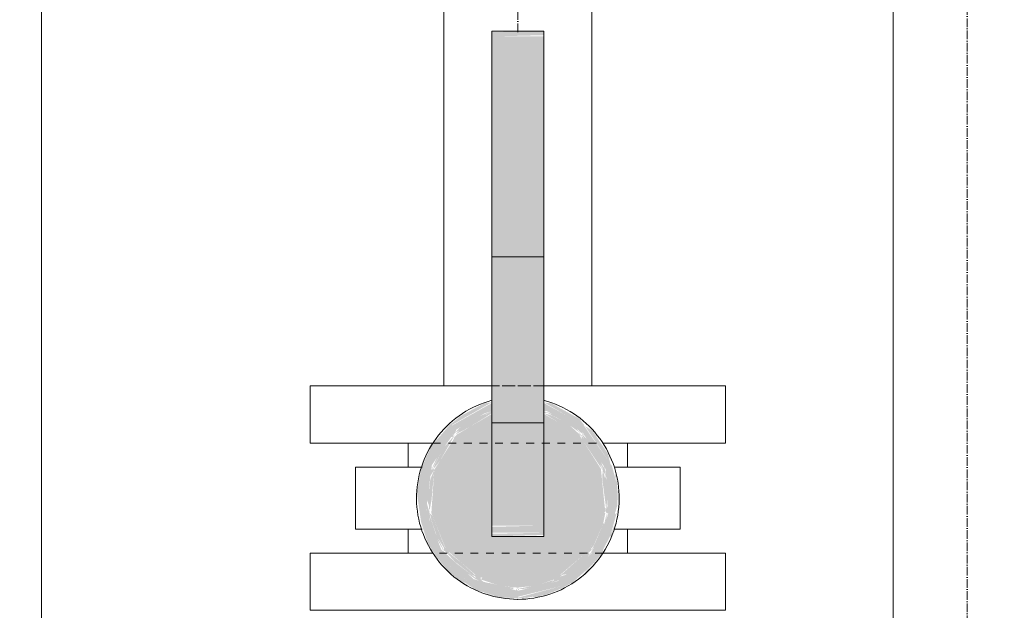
# Model space of a CAD drawing. Header units: millimetres. Extents: x 9824119 to 13672909, y -72394 to 462135.
# Tile 518 of 656: x 10361195 to 10362332, y -4373 to -3689. Entities that reach past the tile are written whole.
import ezdxf

# ---------------------------------------------------------------- set-up
doc = ezdxf.new("R2010")
doc.units = ezdxf.units.MM
doc.linetypes.add('ADSK_Осевая', pattern=[14, 10, -2, 0, -2])
doc.linetypes.add('ADSK_Скрыто', pattern=[6, 3, -3])
for name, color, linetype, lineweight in [('A-DETL-HDLN', 7, 'ADSK_Скрыто', 9), ('P-PIPE', 7, 'Continuous', 18), ('P-PIPE-CNTR', 7, 'ADSK_Осевая', 18)]:
    doc.layers.add(name, color=color, linetype=linetype, lineweight=lineweight)
doc.styles.add('ISOCPEUR', font='isocpeui.ttf')

# ---------------------------------------------------------------- blocks, each defined once
blk = doc.blocks.new('Tecofi_VPI4449-02_Затвор дисковый поворотный с ручкой - Затвор дисковый поворотный с рычагом_VPI 4449-02-V574-Разрез 5')
at = {"layer": 'P-PIPE', "linetype": 'ADSK_Скрыто', "lineweight": 9, "true_color": 0x373737}
for points in [[(-29208.59, 2171.58), (-29188.59, 2172.1), (-29188.59, 2173.58), (-29208.59, 2173.32), (-29208.59, 2172.1)], [(-29188.59, 2086.58), (-29188.59, 2171.58), (-29208.59, 2171.58), (-29208.59, 2086.58)], [(-29188.59, 2060.45), (-29188.59, 2086.58), (-29208.59, 2086.58), (-29208.59, 2060.45)], [(-29199.87, 2022.68), (-29188.59, 2022.68), (-29188.59, 2060.45), (-29208.59, 2060.45), (-29208.59, 2022.68)], [(-29198.59, 1954.86), (-29198.59, 1955.56), (-29216.61, 1960.25), (-29229.76, 1971.81), (-29236.29, 1988.66), (-29234.31, 2006.62), (-29223.77, 2021.9), (-29208.59, 2030.58), (-29211.7, 2030.07), (-29220.35, 2025.4), (-29224.81, 2021.88), (-29232.12, 2013.36), (-29235.88, 2004.79), (-29237.46, 1995.57), (-29235.88, 1984.45), (-29233.34, 1976.29), (-29229.76, 1970.69), (-29224.98, 1965.01), (-29220.32, 1961.48), (-29218.87, 1960.97), (-29214.8, 1958.18), (-29206.1, 1955.62), (-29199.87, 1954.95)], [(-29198.59, 1955.56), (-29198.59, 1957.85), (-29215.56, 1962.32), (-29228.11, 1973.81), (-29233.98, 1988.65), (-29231.7, 2006.37), (-29222.23, 2020.08), (-29208.59, 2027.89), (-29208.59, 2030.26), (-29224.47, 2021.31), (-29234.31, 2006.62), (-29236.29, 1988.66), (-29229.76, 1971.81), (-29216.18, 1959.88), (-29199.87, 1955.88)], [(-29198.59, 1955.56), (-29181.01, 1959.88), (-29167.43, 1971.81), (-29160.89, 1988.66), (-29162.88, 2006.62), (-29173.38, 2021.88), (-29188.59, 2030.26), (-29188.59, 2027.89), (-29173.51, 2018.71), (-29164.83, 2004.86), (-29163.52, 1987.85), (-29170.23, 1972.25), (-29183.14, 1961.62), (-29198.59, 1957.85)], [(-29198.59, 1959.58), (-29198.59, 1978.82), (-29208.59, 1979.38), (-29208.59, 2026.08), (-29222.23, 2018.02), (-29230.78, 2004.54), (-29231.91, 1987.85), (-29226.25, 1973.81), (-29214.16, 1963.36), (-29199.87, 1959.89)], [(-29198.59, 1959.58), (-29183.03, 1963.36), (-29170.93, 1973.81), (-29164.96, 1988.63), (-29166.61, 2004.86), (-29174.95, 2018.02), (-29188.59, 2026.08), (-29188.59, 1978.82), (-29198.59, 1978.82), (-29198.59, 1962.32)], [(-29188.59, 1991.25), (-29188.59, 2022.68), (-29208.59, 2022.68), (-29208.59, 1991.25), (-29199.87, 1991.25)], [(-29188.59, 1983.01), (-29188.59, 1991.25), (-29208.59, 1991.25), (-29208.59, 1983.01), (-29199.87, 1983.01)], [(-29188.59, 1981.01), (-29188.59, 1983.01), (-29208.59, 1982.51), (-29208.59, 1981.01), (-29199.87, 1981.01)], [(-29188.59, 1980.24), (-29188.59, 1981.01), (-29208.59, 1981.01), (-29208.59, 1980.24), (-29199.87, 1980.24)], [(-29208.59, 1978.82), (-29188.59, 1979.38), (-29188.59, 1980.24), (-29208.59, 1979.82), (-29208.59, 1979.34)]]:
    blk.add_hatch(color=250, dxfattribs=at).paths.add_polyline_path(points)
h = blk.add_hatch(color=250, dxfattribs=at)
h.paths.add_polyline_path([(-29198.59, 1954.56), (-29204.3, 1955.38), (-29209.53, 1956.44), (-29211.78, 1957.36), (-29210.49, 1956.55), (-29205.14, 1955.18), (-29199.87, 1954.67)])
h.paths.add_polyline_path([(-29216.63, 1958.98), (-29222.51, 1963.44), (-29222.26, 1962.86), (-29216.68, 1959.02)])
h.paths.add_polyline_path([(-29237.29, 1988.54), (-29237.26, 1993.54), (-29237.4, 1990.15)])
h.paths.add_polyline_path([(-29237.44, 1995.61), (-29237.01, 1997.64), (-29237.41, 1996.36)])
h.paths.add_polyline_path([(-29235.24, 2006.99), (-29233.06, 2011.25), (-29235.17, 2007.13)])
h.paths.add_polyline_path([(-29232.05, 2013.43), (-29230.78, 2014.95), (-29228.92, 2017.31), (-29231.82, 2013.82)])
h.paths.add_polyline_path([(-29223.75, 2023.3), (-29221.96, 2024.38), (-29223.12, 2023.79)])
h.paths.add_polyline_path([(-29211.7, 2030.07), (-29209.85, 2030.58), (-29211.19, 2030.26)])
h = blk.add_hatch(color=250, dxfattribs=at)
h.paths.add_polyline_path([(-29160.76, 1987.12), (-29160.28, 1987.85), (-29160.67, 1987.85)])
h.paths.add_polyline_path([(-29160.89, 1988.66), (-29160.26, 1990.88), (-29160.37, 2000.24), (-29160.72, 1999.93), (-29162.38, 2006.1), (-29162.88, 2006.62), (-29161.14, 1990.88)])
h.paths.add_polyline_path([(-29198.59, 1954.86), (-29188.27, 1956.12), (-29182.15, 1958.61), (-29177.61, 1961), (-29169.99, 1967.84), (-29165.8, 1972.63), (-29165.76, 1973.66), (-29162.87, 1979.34), (-29160.76, 1987.12), (-29161.21, 1987.85), (-29167.43, 1971.81), (-29181.01, 1959.88), (-29198.59, 1955.21)])
h.paths.add_polyline_path([(-29162.88, 2006.62), (-29163.91, 2010.74), (-29169.97, 2019.71), (-29172.71, 2021.32), (-29165.14, 2009.99)])
h.paths.add_polyline_path([(-29172.92, 2021.63), (-29174.95, 2024.19), (-29185.68, 2030.14), (-29188.3, 2030.39), (-29179.55, 2025.28), (-29173.38, 2021.88)])
h = blk.add_hatch(color=250, dxfattribs=at)
h.paths.add_polyline_path([(-29198.59, 1954.86), (-29189.66, 1955.69), (-29190.9, 1955.89), (-29194.78, 1955.11)])
h.paths.add_polyline_path([(-29186.74, 1957.02), (-29182.39, 1958.18), (-29185.67, 1957.33)])
h.paths.add_polyline_path([(-29174.04, 1963.47), (-29170.82, 1966.32), (-29171.46, 1966.41), (-29173.9, 1963.61)])
h.paths.add_polyline_path([(-29162.76, 1978.53), (-29160.89, 1984.65), (-29162.87, 1979.34), (-29163.04, 1978.79)])
h.paths.add_polyline_path([(-29159.9, 1988.54), (-29159.84, 1996.64), (-29160.19, 1996.36), (-29159.99, 1989.35)])
h.paths.add_polyline_path([(-29159.88, 1997.07), (-29160.89, 2003.23), (-29161.15, 2002.13), (-29160.19, 1999.04)])
h.paths.add_polyline_path([(-29161.95, 2006.99), (-29165.66, 2014.24), (-29163.91, 2010.74), (-29162.88, 2008.38)])
h.paths.add_polyline_path([(-29171.88, 2021.87), (-29178.6, 2026.84), (-29174.74, 2024.03), (-29172.92, 2022.56), (-29171.9, 2021.88)])
h.paths.add_polyline_path([(-29183.33, 2029.04), (-29183.33, 2029.32), (-29183.48, 2029.11)])
h = blk.add_hatch(color=250, dxfattribs=at)
h.paths.add_polyline_path([(-29198.59, 1958.57), (-29198.84, 1959.1), (-29199.05, 1958.71)])
h.paths.add_polyline_path([(-29198.59, 1957.85), (-29199.13, 1958.56), (-29199.39, 1958.05)])
h.paths.add_polyline_path([(-29211.41, 1960.97), (-29212.96, 1962.25), (-29212.88, 1963.05), (-29215.03, 1964.11), (-29215.03, 1963.44), (-29214.69, 1962.79), (-29215.03, 1962.43), (-29211.73, 1961.05)])
h.paths.add_polyline_path([(-29226.96, 1973.31), (-29225.41, 1972.19), (-29224.98, 1972.71), (-29226.46, 1974.34), (-29227, 1974.28), (-29226.99, 1973.39)])
h.paths.add_polyline_path([(-29225.83, 1971.27), (-29228.82, 1975.66), (-29226.25, 1971.63), (-29225.94, 1971.36)])
h.paths.add_polyline_path([(-29232.69, 1988.45), (-29232.23, 1988.63), (-29232.63, 1988.63)])
h.paths.add_polyline_path([(-29232.6, 1985.15), (-29232.38, 1986.41), (-29232.58, 1987.85), (-29233.68, 1991.71), (-29233.94, 1988.55), (-29232.65, 1985.28)])
h.paths.add_polyline_path([(-29232.69, 2001.59), (-29231.9, 2002.7), (-29230.77, 2004.55), (-29231.16, 2004.86), (-29231.89, 2004.54), (-29232, 2005.9), (-29232.36, 2004.86), (-29232.67, 2001.74)])
h.paths.add_polyline_path([(-29222.76, 2018.71), (-29222.23, 2020.08), (-29223.67, 2018.71), (-29224.27, 2016.83), (-29224.27, 2017.31), (-29224.27, 2017.62), (-29222.77, 2018.71)])
h.paths.add_polyline_path([(-29223.3, 2016.34), (-29222.15, 2018.07), (-29223.11, 2016.97), (-29223.23, 2016.59)])
h.paths.add_polyline_path([(-29210.86, 2025.68), (-29208.59, 2026.35), (-29208.59, 2027.15), (-29210.24, 2026.08)])
h.paths.add_polyline_path([(-29211.5, 2026.22), (-29208.59, 2027.15), (-29208.59, 2027.89), (-29211.28, 2026.35)])
h = blk.add_hatch(color=250, dxfattribs=at)
h.paths.add_polyline_path([(-29200.39, 1958.53), (-29200.39, 1959.1), (-29203.91, 1959.58), (-29209.2, 1960.78), (-29211.73, 1961.11), (-29206.98, 1959.4), (-29200.52, 1958.54)])
h.paths.add_polyline_path([(-29226.96, 1973.31), (-29230.36, 1980.19), (-29231.97, 1985.33), (-29232.39, 1986.35), (-29232.48, 1984.73), (-29230.29, 1978.72), (-29227.44, 1973.81)])
h.paths.add_polyline_path([(-29213.68, 1961.98), (-29225.46, 1970.83), (-29221.72, 1967.2), (-29214.76, 1962.28), (-29214.16, 1962.11)])
h.paths.add_polyline_path([(-29232.97, 1990.69), (-29232.86, 1997.22), (-29233.39, 1997.74), (-29233.79, 1994.66), (-29233.05, 1990.84)])
h.paths.add_polyline_path([(-29232, 2004.15), (-29224.98, 2016.55), (-29225.47, 2016.07), (-29228.17, 2012.7), (-29231.89, 2004.54)])
h.paths.add_polyline_path([(-29223.87, 2016.98), (-29222.78, 2018.7), (-29224.27, 2017.31)])
h.paths.add_polyline_path([(-29222.76, 2018.71), (-29208.59, 2027.15), (-29215.19, 2024.46), (-29221.2, 2020.59), (-29222.23, 2019.35)])
h = blk.add_hatch(color=250, dxfattribs=at)
h.paths.add_polyline_path([(-29198.59, 1959.08), (-29198.59, 1959.58), (-29212.22, 1962.89), (-29212.96, 1962.25), (-29207.24, 1960.38), (-29204.41, 1959.65), (-29199.87, 1959.17)])
h.paths.add_polyline_path([(-29214.04, 1962.98), (-29220.21, 1968.58), (-29224.98, 1972.39), (-29225.58, 1972.1), (-29222.87, 1969.11), (-29216.46, 1964.11)])
h.paths.add_polyline_path([(-29232.69, 1988.45), (-29231.87, 1992.61), (-29230.78, 2004.54), (-29232.32, 2000.81), (-29233.05, 1994.59), (-29232.71, 1988.63)])
h.paths.add_polyline_path([(-29226.11, 1973.15), (-29231.48, 1986.78), (-29232.58, 1987.85), (-29231.42, 1983.68), (-29229.72, 1978.72), (-29227, 1974.28)])
h.paths.add_polyline_path([(-29231.28, 2004.55), (-29228.64, 2007.91), (-29222.78, 2018.07), (-29226.83, 2013.37), (-29230.62, 2006.37), (-29231.16, 2004.86)])
h.paths.add_polyline_path([(-29222.78, 2018.07), (-29217.12, 2021.04), (-29208.59, 2026.35), (-29212.05, 2025.33), (-29218.26, 2021.88), (-29221.37, 2019.47)])
h = blk.add_hatch(color=250, dxfattribs=at)
h.paths.add_polyline_path([(-29198.59, 1957.85), (-29198.06, 1958.56), (-29198.59, 1958.53)])
h.paths.add_polyline_path([(-29185.78, 1960.97), (-29181.62, 1962.32), (-29180.35, 1963.96), (-29182.34, 1963.36), (-29182.02, 1964.14), (-29183.15, 1963.33), (-29184.97, 1962.89), (-29184.67, 1962.06), (-29185.45, 1961.11)])
h.paths.add_polyline_path([(-29171.35, 1971.27), (-29169.08, 1973.81), (-29169.46, 1974.11), (-29170.93, 1971.96), (-29171.21, 1971.44)])
h.paths.add_polyline_path([(-29171.62, 1972.11), (-29170.03, 1973.81), (-29170.56, 1973.81), (-29170.67, 1974.29), (-29171.51, 1973.31), (-29172.44, 1972.51), (-29171.78, 1972.19)])
h.paths.add_polyline_path([(-29165.18, 1983.66), (-29165.08, 1984.63), (-29165.37, 1984.1), (-29165.28, 1983.91)])
h.paths.add_polyline_path([(-29164.17, 1986.21), (-29163.22, 1988.76), (-29163.81, 1991.25), (-29164.36, 1989.47), (-29164.88, 1989.87), (-29164.95, 1988.59), (-29164.41, 1987.85), (-29163.97, 1987.85), (-29164.16, 1986.25)])
h.paths.add_polyline_path([(-29165.97, 2004.57), (-29166.4, 2004.48), (-29165.98, 2004.54)])
h.paths.add_polyline_path([(-29164.52, 2001.75), (-29165.39, 2006.21), (-29165.56, 2005.44), (-29166.07, 2005.53), (-29165.78, 2003.97), (-29164.53, 2001.81)])
h.paths.add_polyline_path([(-29173.89, 2017.32), (-29174.29, 2016.98), (-29173.89, 2016.98)])
h.paths.add_polyline_path([(-29172.89, 2016.3), (-29175.25, 2019.19), (-29174.77, 2018.25), (-29172.92, 2016.34)])
h.paths.add_polyline_path([(-29172.69, 2017.45), (-29174.95, 2020.08), (-29175.14, 2019.58), (-29172.71, 2017.47)])
h.paths.add_polyline_path([(-29188.59, 2027.15), (-29187.31, 2027.15), (-29188.59, 2027.89)])
h.paths.add_polyline_path([(-29188.59, 2026.35), (-29187.35, 2026.35), (-29188.59, 2027.15)])
h = blk.add_hatch(color=250, dxfattribs=at)
h.paths.add_polyline_path([(-29196.8, 1958.53), (-29188.86, 1959.76), (-29185.45, 1961.11), (-29184.97, 1961.93), (-29190.48, 1960.24), (-29194.74, 1959.39), (-29198.59, 1958.57)])
h.paths.add_polyline_path([(-29170.23, 1973.31), (-29168.2, 1976), (-29165.08, 1983.42), (-29165.71, 1983.91), (-29168.46, 1977.21), (-29170.03, 1973.81)])
h.paths.add_polyline_path([(-29181.09, 1963.92), (-29178.96, 1964.59), (-29173.96, 1968.41), (-29170.93, 1971.96), (-29171.21, 1972.46), (-29181.04, 1963.97)])
h.paths.add_polyline_path([(-29164.56, 1984.54), (-29164.3, 1988.13), (-29165.08, 1984.63), (-29164.84, 1984.59)])
h.paths.add_polyline_path([(-29164.22, 1990.67), (-29163.63, 1991.5), (-29163.81, 1997.84), (-29164.96, 2002.3), (-29165.22, 2001.81), (-29164.14, 1992.18), (-29164.18, 1991.5)])
h.paths.add_polyline_path([(-29165.14, 2003.97), (-29167.46, 2010.01), (-29170.47, 2014.77), (-29173.89, 2018.33), (-29173.63, 2017.47), (-29165.36, 2004.34)])
h.paths.add_polyline_path([(-29174.42, 2018.71), (-29177.58, 2021.65), (-29183.62, 2025.33), (-29188.59, 2027.15), (-29183.47, 2024.49), (-29178.36, 2021.45), (-29174.77, 2018.91)])
h = blk.add_hatch(color=250, dxfattribs=at)
h.paths.add_polyline_path([(-29198.59, 1959.08), (-29191.5, 1959.9), (-29184.3, 1962.32), (-29184.97, 1962.89), (-29198.59, 1959.58)])
h.paths.add_polyline_path([(-29183.15, 1962.98), (-29178.49, 1965.58), (-29174.32, 1969.11), (-29171.61, 1972.1), (-29172.91, 1972.1), (-29183.14, 1962.99)])
h.paths.add_polyline_path([(-29171.08, 1973.15), (-29169.38, 1975.3), (-29165.7, 1983.92), (-29164.91, 1987.85), (-29165.27, 1987.85), (-29170.19, 1975.66)])
h.paths.add_polyline_path([(-29164.46, 1988.59), (-29164.22, 1993.83), (-29165.36, 2002.69), (-29165.97, 2004.57), (-29166.04, 2000.56), (-29164.47, 1988.63)])
h.paths.add_polyline_path([(-29165.97, 2004.57), (-29168.29, 2010.01), (-29172.07, 2015.48), (-29173.89, 2017.32), (-29173.89, 2016.34), (-29166.24, 2004.86)])
h.paths.add_polyline_path([(-29173.89, 2017.32), (-29178.91, 2021.88), (-29185.14, 2025.33), (-29188.59, 2026.35), (-29183.14, 2022.86), (-29174.77, 2017.86)])
at = {"layer": 'A-DETL-HDLN', "color": 1, "true_color": 0xff0000}
for p, q in [((-29208.59, 1981.1), (-29208.59, 1981.01)), ((-29188.59, 1981.01), (-29188.59, 1981.1))]:
    blk.add_line(p, q, dxfattribs=at)
at = {"layer": 'P-PIPE', "color": 1, "true_color": 0xff0000}
for p, q in [((-29188.59, 2173.58), (-29208.59, 2173.58)), ((-29208.59, 2173.58), (-29208.59, 2171.58)), ((-29188.59, 2171.58), (-29188.59, 2173.58)), ((-29208.59, 2086.58), (-29208.59, 2171.58)), ((-29188.59, 2171.58), (-29188.59, 2086.58)), ((-29208.59, 2060.45), (-29208.59, 2086.58)), ((-29208.59, 2086.58), (-29188.59, 2086.58)), ((-29188.59, 2086.58), (-29188.59, 2060.45)), ((-29208.59, 2022.68), (-29208.59, 2060.45)), ((-29188.59, 2060.45), (-29188.59, 2022.68)), ((-29208.59, 1991.25), (-29208.59, 2022.68)), ((-29188.59, 2022.68), (-29208.59, 2022.68)), ((-29188.59, 2022.68), (-29188.59, 1991.25)), ((-29240.84, 2014.83), (-29240.84, 2005.58)), ((-29156.34, 2005.58), (-29156.34, 2014.83)), ((-29261.09, 2005.58), (-29261.09, 1981.58)), ((-29242.09, 2005.58), (-29261.09, 2005.58)), ((-29242.09, 2005.58), (-29235.41, 2005.58)), ((-29161.54, 2005.58), (-29155.09, 2005.58)), ((-29136.09, 2005.58), (-29155.09, 2005.58)), ((-29136.09, 1981.58), (-29136.09, 2005.58)), ((-29208.59, 1983.01), (-29208.59, 1991.25)), ((-29188.59, 1991.25), (-29188.59, 1983.01)), ((-29261.09, 1981.58), (-29242.09, 1981.58)), ((-29235.4, 1981.58), (-29242.09, 1981.58)), ((-29240.84, 1981.58), (-29240.84, 1972.33)), ((-29208.59, 1983.01), (-29208.59, 1981.01)), ((-29208.59, 1980.24), (-29208.59, 1981.01)), ((-29208.59, 1978.82), (-29208.59, 1980.24)), ((-29188.59, 1981.01), (-29188.59, 1983.01)), ((-29188.59, 1981.01), (-29188.59, 1980.24)), ((-29188.59, 1980.24), (-29188.59, 1978.82)), ((-29155.09, 1981.58), (-29161.66, 1981.58)), ((-29156.34, 1972.33), (-29156.34, 1981.58)), ((-29155.09, 1981.58), (-29136.09, 1981.58)), ((-29208.59, 1978.82), (-29188.59, 1978.82))]:
    blk.add_line(p, q, dxfattribs=at)
at = {"layer": 'P-PIPE', "color": 1, "true_color": 0xff0000, "flags": 128}
for points in [[(-29208.59, 2031.3), (-29210.09, 2030.87), (-29211.58, 2030.38), (-29213.04, 2029.83), (-29214.47, 2029.23), (-29215.89, 2028.56), (-29217.27, 2027.84), (-29218.63, 2027.07), (-29219.95, 2026.24), (-29221.24, 2025.36), (-29222.49, 2024.43), (-29223.71, 2023.45), (-29224.88, 2022.42), (-29226.01, 2021.35), (-29227.1, 2020.23), (-29228.14, 2019.07), (-29229.14, 2017.86), (-29230.08, 2016.62), (-29230.98, 2015.35), (-29231.83, 2014.03), (-29232.62, 2012.69), (-29233.35, 2011.31), (-29234.03, 2009.91), (-29234.66, 2008.48), (-29235.23, 2007.02), (-29235.73, 2005.55), (-29236.18, 2004.05), (-29236.57, 2002.54), (-29236.9, 2001.02), (-29237.17, 1999.48), (-29237.37, 1997.93), (-29237.51, 1996.38), (-29237.59, 1994.82), (-29237.61, 1993.26), (-29237.57, 1991.7), (-29237.46, 1990.14), (-29237.29, 1988.59), (-29237.06, 1987.05), (-29236.77, 1985.51), (-29236.42, 1983.99), (-29236, 1982.49), (-29235.53, 1981), (-29234.99, 1979.53), (-29234.4, 1978.09), (-29233.76, 1976.67), (-29233.05, 1975.28), (-29232.29, 1973.91), (-29231.48, 1972.58), (-29230.61, 1971.28), (-29229.69, 1970.02), (-29228.73, 1968.8), (-29227.71, 1967.61), (-29226.65, 1966.47), (-29225.54, 1965.37), (-29224.39, 1964.31), (-29223.2, 1963.3), (-29221.97, 1962.34), (-29220.7, 1961.43), (-29219.4, 1960.57), (-29218.06, 1959.77), (-29216.7, 1959.02), (-29215.3, 1958.32), (-29213.88, 1957.68), (-29212.43, 1957.1), (-29210.96, 1956.58), (-29209.47, 1956.11), (-29207.96, 1955.71), (-29206.44, 1955.36), (-29204.9, 1955.08), (-29203.36, 1954.86), (-29201.81, 1954.7), (-29200.25, 1954.6), (-29198.69, 1954.56), (-29198.59, 1954.56)], [(-29198.59, 1954.56), (-29197.03, 1954.6), (-29195.48, 1954.69), (-29193.92, 1954.85), (-29192.38, 1955.06), (-29190.84, 1955.34), (-29189.32, 1955.68), (-29187.81, 1956.08), (-29186.32, 1956.55), (-29184.85, 1957.07), (-29183.4, 1957.64), (-29181.97, 1958.28), (-29180.57, 1958.97), (-29179.21, 1959.72), (-29177.87, 1960.52), (-29176.56, 1961.38), (-29175.29, 1962.29), (-29174.06, 1963.24), (-29172.86, 1964.25), (-29171.71, 1965.3), (-29170.6, 1966.4), (-29169.54, 1967.54), (-29168.52, 1968.72), (-29167.55, 1969.95), (-29166.63, 1971.21), (-29165.76, 1972.5), (-29164.94, 1973.83), (-29164.18, 1975.19), (-29163.47, 1976.58), (-29162.82, 1978), (-29162.23, 1979.45), (-29161.69, 1980.91), (-29161.21, 1982.4), (-29160.79, 1983.9), (-29160.44, 1985.42), (-29160.14, 1986.95), (-29159.91, 1988.49), (-29159.73, 1990.05), (-29159.62, 1991.6), (-29159.58, 1993.16), (-29159.59, 1994.72), (-29159.67, 1996.28), (-29159.81, 1997.84), (-29160.01, 1999.38), (-29160.27, 2000.92), (-29160.59, 2002.45), (-29160.98, 2003.96), (-29161.42, 2005.46), (-29161.93, 2006.93), (-29162.49, 2008.39), (-29163.11, 2009.82), (-29163.79, 2011.23), (-29164.52, 2012.61), (-29165.31, 2013.95), (-29166.15, 2015.27), (-29167.05, 2016.55), (-29167.99, 2017.79), (-29168.98, 2018.99), (-29170.02, 2020.16), (-29171.11, 2021.28), (-29172.24, 2022.36), (-29173.41, 2023.39), (-29174.62, 2024.37), (-29175.87, 2025.3), (-29177.16, 2026.19), (-29178.48, 2027.02), (-29179.83, 2027.8), (-29181.22, 2028.52), (-29182.63, 2029.19), (-29184.06, 2029.8), (-29185.52, 2030.35), (-29187, 2030.84), (-29188.5, 2031.28), (-29188.59, 2031.3)]]:
    blk.add_lwpolyline(points, dxfattribs=at)
blk = doc.blocks.new('VM_Фланец_ГОСТ 33259-2015 - VM_Фланец_ГОСТ 33259-2015-V598-Разрез 5')
at = {"layer": 'A-DETL-HDLN'}
blk.add_line((-28360.88, 1045.74), (-28295.51, 1045.74), dxfattribs=at)
at = {"layer": 'P-PIPE', "lineweight": 9}
for p, q in [((-28408.11, 1067.74), (-28408.11, 1045.74)), ((-28248.11, 1067.74), (-28408.11, 1067.74)), ((-28248.11, 1045.74), (-28248.11, 1067.74)), ((-28408.11, 1045.74), (-28360.92, 1045.74)), ((-28295.47, 1045.74), (-28248.11, 1045.74))]:
    blk.add_line(p, q, dxfattribs=at)
blk = doc.blocks.new('VM_Фланец_ГОСТ 33259-2015 - VM_Фланец_ГОСТ 33259-2015-V599-Разрез 5')
at = {"layer": 'A-DETL-HDLN'}
for p, q in [((-28295.36, 1003.24), (-28360.84, 1003.24)), ((-28338.15, 981.24), (-28318.07, 981.24))]:
    blk.add_line(p, q, dxfattribs=at)
at = {"layer": 'P-PIPE', "lineweight": 9}
for p, q in [((-28408.11, 1003.24), (-28408.11, 981.24)), ((-28360.89, 1003.24), (-28408.11, 1003.24)), ((-28248.11, 1003.24), (-28295.32, 1003.24)), ((-28248.11, 981.24), (-28248.11, 1003.24)), ((-28408.11, 981.24), (-28338.2, 981.24)), ((-28318.02, 981.24), (-28248.11, 981.24))]:
    blk.add_line(p, q, dxfattribs=at)

msp = doc.modelspace()

# ---------------------------------------------------------------- linework, layer by layer
at = {"layer": 'A-DETL-HDLN', "color": 1, "true_color": 0xff0000}
msp.add_line((10361740, -4113), (10361800.3, -4113), dxfattribs=at)
at = {"layer": 'P-PIPE', "color": 5, "true_color": 0x0000ff}
for p, q in [((10361219.9, -7744.5), (10361219.9, -3162.3)), ((10362203.9, -3162.3), (10362203.9, -7744.5))]:
    msp.add_line(p, q, dxfattribs=at)
at = {"layer": 'P-PIPE', "color": 1, "true_color": 0xff0000}
for p, q in [((10361684.7, -3162.3), (10361684.7, -4113)), ((10361855.7, -4113), (10361855.7, -3162.3))]:
    msp.add_line(p, q, dxfattribs=at)
at = {"layer": 'P-PIPE-CNTR', "color": 1, "true_color": 0xff0000}
msp.add_line((10361770.2, -3703.6), (10361770.2, -3162.3), dxfattribs=at)
at = {"layer": 'P-PIPE-CNTR', "color": 5, "true_color": 0x0000ff}
msp.add_line((10362289.4, -7744.5), (10362289.4, -3162.3), dxfattribs=at)

# ---------------------------------------------------------------- block references
at = {"layer": 'A-DETL-HDLN', "color": 1, "true_color": 0xff0000, "xscale": 3, "yscale": 3, "zscale": 3}
msp.add_blockref('Tecofi_VPI4449-02_Затвор дисковый поворотный с ручкой - Затвор дисковый поворотный с рычагом_VPI 4449-02-V574-Разрез 5', (10449365.9, -10223.5), dxfattribs=at)
at = {"layer": 'A-DETL-HDLN', "xscale": 3, "yscale": 3, "zscale": 3, "rotation": 180}
for name in ['VM_Фланец_ГОСТ 33259-2015 - VM_Фланец_ГОСТ 33259-2015-V599-Разрез 5', 'VM_Фланец_ГОСТ 33259-2015 - VM_Фланец_ГОСТ 33259-2015-V598-Разрез 5']:
    msp.add_blockref(name, (10276785.8, -1169.3), dxfattribs=at)

# ---------------------------------------------------------------- texts
at = {"char_height": 300, "attachment_point": 1, "style": 'ISOCPEUR'}
for s, insert, width in [('\\pi13638.10589;{\\fISOCPEUR|b0|i0|c204|p34;\\H1.66667x;\\L\\C7;\\P\\pi10874.35036;\\H1.1x;Общие указания\\l\\P\\pi13638.10589;\\P\\pi-900,l1200,t1200;\\H0.72727x;1.^IПроект выполнен на основании задания заказчика и задания на проектирование архитектурно-строительных чертежей.\\P2.^IПроект соответствует действующим нормам :\\P\\pl900,t900;\\fSymbol|b0|i0|c2|p18;·^I\\fISOCPEUR|b0|i0|c204|p34;КМК 2. 04.05-97* "Отопление, вентиляция и кондиционирование воздуха".\\P\\fSymbol|b0|i0|c2|p18;·^I\\fISOCPEUR|b0|i0|c204|p34;ШНК 2.08.02-09* "Общественные здания и сооружение" \\P\\fSymbol|b0|i0|c2|p18;·^I\\fISOCPEUR|b0|i0|c204|p34;КМК 2.01.01-94 "Климатические и физико-геологические данные для проектирования".\\P\\fSymbol|b0|i0|c2|p18;·^I\\fISOCPEUR|b0|i0|c204|p34;КМК 2.01.04-97* "Строительная теплотехника".\\P\\fSymbol|b0|i0|c2|p18;·^I\\fISOCPEUR|b0|i0|c204|p34;ГОСТ 21.602-2003 "Правила выполнения рабочей документации отопления, вентиляции и кондиционирования".\\P\\fSymbol|b0|i0|c2|p18;·^I\\fISOCPEUR|b0|i0|c204|p34;ШНК \\fISOCPEUR|b0|i0|c186|p34;2.01.02-04\\fISOCPEUR|b0|i0|c204|p34; - \\fISOCPEUR|b0|i0|c186|p34;"\\fISOCPEUR|b0|i0|c204|p34;Пожарная безопасность зданий и сооружений\\fISOCPEUR|b0|i0|c186|p34;"\\fISOCPEUR|b0|i0|c204|p34;;\\P\\pl1200,t1200;3.^I  Расчетные параметры наружного воздуха для проектирования отопления, вентиляции и кондиционирования воздуха приняты по КМК 2.01.01-94.\\P\\pi-300,l300,tz;      Для проектирования отопления, вентиляции и кондиционирования воздуха: \\P\\pl1500,t1500;-^IХолодный  период  года Тн\\fISOCPEUR|b0|i0|c186|p34;=-14.0°C\\fISOCPEUR|b0|i0|c204|p34;; I=-12,4 кДж/кг (Парам. Б);\\P-^IТеплый  период  года Тн=33°C; I=55,7 кДж/кг  (Парам. А);\\P-^IТеплый  период  года Тн=37,5°C; I=65,2 кДж/кг (Парам. Б);\\P-^IСкорость ветра  - V=1,6 м/сек - холодный период;\\P-^IСкорость ветра  - V=1,9 м/сек - теплый  период;\\P-^IПродолжительность отопительного периода  Zот.пер.=129суток;\\P-^IСредняя температура отопительного периода  tот.пер.=2,7°C;\\P-^IБарометрическое давление в районе строительства Рбар=950 Гпа.\\P\\pi600,l0,tz;\\P\\pi11458.1097;\\LТЕПЛОСНАБЖЕНИЕ\\P\\pi13638.10589;\\l\\P\\pi0;\\C0;В качестве источника тепла выбран установленный во дворе здания тепловой насос, рассчитанный на работу в температурном режиме 40–30 °C.^J^JСистема отопления спроектирована как двухтрубная, в ней используются напольный фанкойл.\\P^JОсновным источником тепла является тепловой насос. \\P^JОсновное охлаждение осуществляется с помощью\\Pтепловых насосов. Для отвода конденсата, образующегося в фанкойлах, предусмотрены дренажные трубы. Основные водосточные и обратные трубы выполнены из полипропилена. \\P\\pi600;^JОсновные подающие и обратные трубы выполнены из полипропилена. Слив воды из системы осуществляется через регулировочный узел. Для снижения теплопотерь через трубы выполнены работы по теплоизоляции.\\C7; \\P\\pi12278.10827;\\LОТОПЛЕНИЕ\\l\\P\\pi0;  Для достижения  комфортных условий в зимнее время и компенсации теплопотерь в помещениях установлены \\C0;фанкойл\\C7;ы обеспечивающие в помещениях нормируемую температуру воздуха:\\P\\pi-300,l1500,t1500;-^IКабинет врача +20°C.\\P-^IЗал       +22°C.\\P-^IФизиотерапия     +21°C.\\P\\pi0,l0,tz;   На каждом приборе предусматривается устанавка термостатического клапана и запорного крана. Рекомендуется применить трубопроводы стабильные полипропиленовые. Система теплоснабжения \\C0;фанкойл\\C7;ов двухтрубная с принудительной циркуляцией, горизонтальная. Удаление воздуха осуществляется из воздухоспускных кранов установленных в \\C0;фанкойл\\C7;ах. Все монтажные и наладочные работы проводить в соответствии с нормативными документами и инструкциям фирм-изготовителя.}', (9986122.2, 27067.1), 27276.212), ('{\\fISOCPEUR|b0|i0|c204|p34;\\C7;^I\\A1;\\L\\P\\pi10515.36534;\\H1.33333x;ВЕНТИЛЯЦИЯ\\P\\pi0;\\l^IВ здании предусмотрена приточно-вытяжная вентиляция с естественным и \\Pмеханическим побуждением, для функционально различных и конструктивно раздельных групп \\Pпомещений.   ^I  \\P^IТакже предусматривается естественная вентиляция с удалением и поступлением воздуха через окна и двери.\\P^IУдаление воздуха из помещений производится с помощью вытяжных решеток.\\P^IМатериал воздуховодов - тонколистовая оцинкованная сталь по ГОСТ 14918-80.\\P^IВоздуховоды систем вытяжной вентиляции выполняются класса "Н" (нормально плотный).\\P^IМонтаж систем вентиляции выполнить в соответствии с \\A0;КМК 3.05.01.-9\\A1;7\\P\\A0;\\L\\P\\pi12075.36144;\\P\\pi7995.37164;ПРИМЕЧАНИЯ (ТЕПЛОСНАБЖЕНИЕ)\\P\\pi-900,l900,t900;\\l1.^IЧертеж читать совместно со спецификацией и с другими разделами проекта.\\P2.^IМонтаж оборудования и трубопроводов производить в соответствии с местными \\P\\pi0;действующими нормами и правилами, и требованиями завода-изготовителя оборудования.\\P\\pi-900;3.^IТрубопроводы системы теплоснабжения радиаторов приняты полипропиленовыми.\\P4.^IНа планах и схемах указаны наружный диаметр и толщина стенки полипропиленовых \\P\\pi0;трубопроводов.\\P\\pi-900;5.^IПриборы и трубопроводы нанесены условно.\\P6.^IУклон трубопроводов выполнить согласно схемам в сторону ближайшего вертикального \\P\\pi0;стояка.\\P\\pi-900;7.^IВсе отметки указаны от уровня пола этажа. \\P8.^IКрепить трубу в штробе каждые 2 метра.\\P9.^IТрубопроводы отопления, прокладываемые в полу покрыть трубчатой тепловой изоляцией \\P\\pi0;из вспученного полителена "Isocom" толщиной 9 мм.\\P\\pi-900;10.^IДиаметры запорно-регулирующей арматуры и фильтров соответствуют диаметру \\P\\pi0;трубопроводов, если не указано иное.\\P\\pi3390,l600,tz;\\P\\pi5455.37799,l0;\\LПРИМЕЧАНИЯ (ВЕНТИЛЯЦИЯ И КОНДИЦИОНИРОВАНИЕ)\\l\\P\\pi-900,l900,t900;1.^IВентиляционные системы показаны условно.\\P2.^IЧертеж читать совместно со спецификацией и остальными разделами проекта \\P3.^IВсе неплотности при пересечении инженерными коммуникациями огнестойких стен, \\P\\pi0;перекрытий и перегородок заделать материалами, соответствующими по степени \\Pогнестойкости пересекаемым ограждениям.\\P\\pi-900;4.^IВ сан-узлах двери не оборудованные переточными решетками, предусмотреть с \\P\\pi0;подрезкой дверного полотна, высота щели не менее 20 мм. Если конструкция дверей не \\Pпозволяет предусмотреть щели в нижней части, то необходимо выполнить установку \\Pжалюзийной решетки в нижней половине двери.\\P\\pi-900;5.^IРазместить все приборы для измерения температуры, давления и скорости потока в \\P\\pi0;доступных местах с прямыми секциями труб или воздуховодов наверху или внизу, \\Pсогласно рекомендациям завода изготовителя для точности показаний.\\P\\pi-900;6.^IУстановить расположение диффузоров, отдушин и вентиляционных решеток согласно \\P\\pi0;архитектурным планам потолка, освещения и другим деталям/узлам потолка и \\Pвыполнить незначительные изменения для обеспечения соответствия.\\P\\pi-900;7.^IМонтаж оборудования выполнить в соответствии с местными нормами и правилами, а \\P\\pi0;так же требованиями завода-изготовителя оборудования \\P\\pi-900;8.^IВсе отметки оборудований даны от пола этажа.\\P}', (10015733.6, 26003.4), 24350.724)]:
    msp.add_mtext(s, dxfattribs=dict(at, insert=insert, width=width))

doc.saveas('drawing.dxf')
